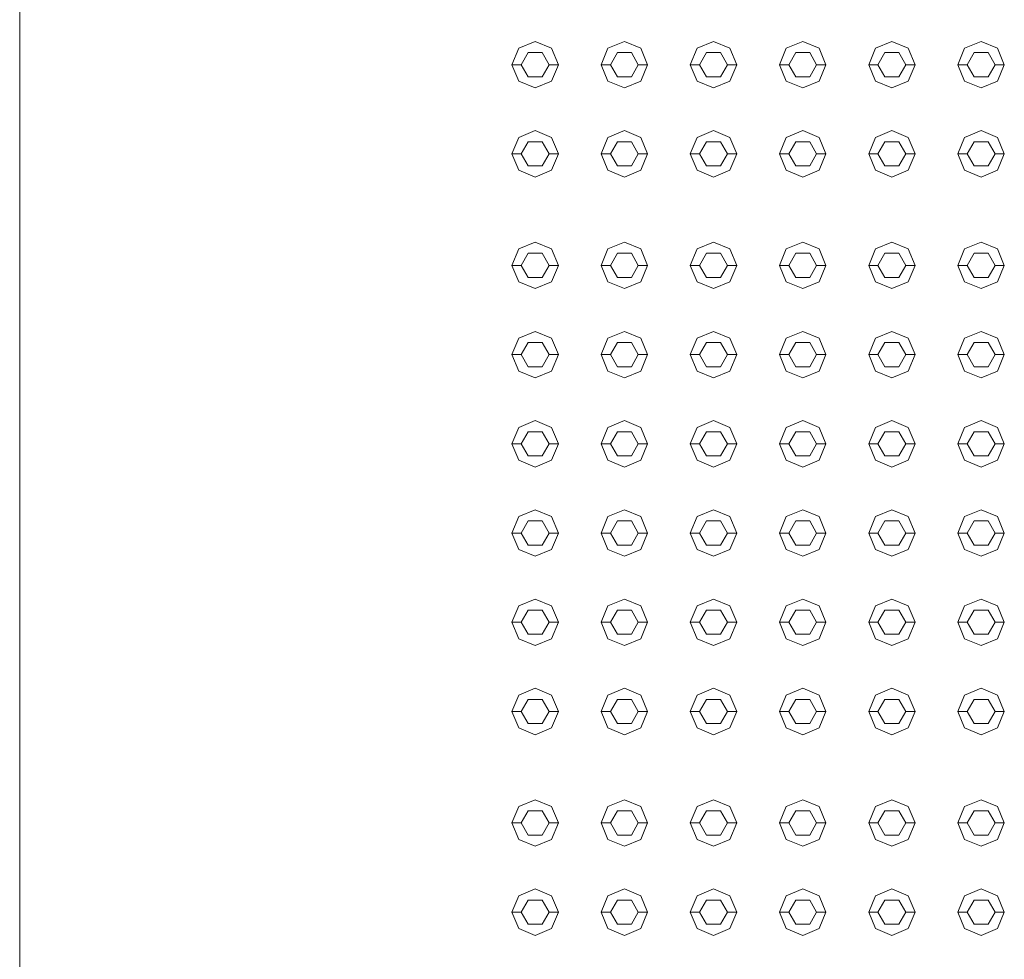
# Model space of a CAD drawing. Header units: millimetres. Extents: x -261 to 187, y -214 to 106.
# Tile 613 of 656: x -214.193 to -213.662, y 12.271 to 12.778. Entities that reach past the tile are written whole.
import ezdxf

# ---------------------------------------------------------------- set-up
doc = ezdxf.new("R2010")
doc.units = ezdxf.units.MM
doc.header["$LTSCALE"] = 0.005
doc.header["$MEASUREMENT"] = 0
doc.layers.add('IFC-Elemento construtivo genérico-Contorno', color=9, linetype='Continuous', lineweight=5)
doc.layers.add('IFC-Laje-Contorno', color=9, linetype='Continuous', lineweight=5)

msp = doc.modelspace()

# ---------------------------------------------------------------- linework, layer by layer
at = {"layer": 'IFC-Elemento construtivo genérico-Contorno', "lineweight": 5}
for p, q in [((-213.92359, 12.76254), (-213.91473, 12.7662)), ((-213.91473, 12.7662), (-213.90588, 12.76254)), ((-213.8755, 12.76254), (-213.86664, 12.7662)), ((-213.86664, 12.7662), (-213.85778, 12.76254)), ((-213.8274, 12.76254), (-213.81855, 12.7662)), ((-213.81855, 12.7662), (-213.80969, 12.76254)), ((-213.77931, 12.76254), (-213.77046, 12.7662)), ((-213.77046, 12.7662), (-213.7616, 12.76254)), ((-213.73122, 12.76254), (-213.72236, 12.7662)), ((-213.72236, 12.7662), (-213.71351, 12.76254)), ((-213.68313, 12.76254), (-213.67427, 12.7662)), ((-213.67427, 12.7662), (-213.66542, 12.76254)), ((-213.92725, 12.75368), (-213.92359, 12.76254)), ((-213.92224, 12.75368), (-213.91849, 12.76019)), ((-213.91849, 12.76019), (-213.91097, 12.76019)), ((-213.91097, 12.76019), (-213.90722, 12.75368)), ((-213.90588, 12.76254), (-213.90221, 12.75368)), ((-213.87916, 12.75368), (-213.8755, 12.76254)), ((-213.87415, 12.75368), (-213.8704, 12.76019)), ((-213.8704, 12.76019), (-213.86288, 12.76019)), ((-213.86288, 12.76019), (-213.85912, 12.75368)), ((-213.85778, 12.76254), (-213.85411, 12.75368)), ((-213.83107, 12.75368), (-213.8274, 12.76254)), ((-213.82606, 12.75368), (-213.8223, 12.76019)), ((-213.8223, 12.76019), (-213.81479, 12.76019)), ((-213.81479, 12.76019), (-213.81103, 12.75368)), ((-213.80969, 12.76254), (-213.80602, 12.75368)), ((-213.78298, 12.75368), (-213.77931, 12.76254)), ((-213.77797, 12.75368), (-213.77421, 12.76019)), ((-213.77421, 12.76019), (-213.7667, 12.76019)), ((-213.7667, 12.76019), (-213.76294, 12.75368)), ((-213.7616, 12.76254), (-213.75793, 12.75368)), ((-213.73489, 12.75368), (-213.73122, 12.76254)), ((-213.72988, 12.75368), (-213.72612, 12.76019)), ((-213.72612, 12.76019), (-213.71861, 12.76019)), ((-213.71861, 12.76019), (-213.71485, 12.75368)), ((-213.71351, 12.76254), (-213.70984, 12.75368)), ((-213.6868, 12.75368), (-213.68313, 12.76254)), ((-213.68179, 12.75368), (-213.67803, 12.76019)), ((-213.67803, 12.76019), (-213.67052, 12.76019)), ((-213.67052, 12.76019), (-213.66676, 12.75368)), ((-213.66542, 12.76254), (-213.66175, 12.75368)), ((-213.92725, 12.75368), (-213.92224, 12.75368)), ((-213.92725, 12.75368), (-213.92359, 12.74483)), ((-213.92224, 12.75368), (-213.91849, 12.74717)), ((-213.91097, 12.74717), (-213.90722, 12.75368)), ((-213.90722, 12.75368), (-213.90221, 12.75368)), ((-213.90588, 12.74483), (-213.90221, 12.75368)), ((-213.87916, 12.75368), (-213.87415, 12.75368)), ((-213.87916, 12.75368), (-213.8755, 12.74483)), ((-213.87415, 12.75368), (-213.8704, 12.74717)), ((-213.86288, 12.74717), (-213.85912, 12.75368)), ((-213.85912, 12.75368), (-213.85411, 12.75368)), ((-213.85778, 12.74483), (-213.85411, 12.75368)), ((-213.83107, 12.75368), (-213.82606, 12.75368)), ((-213.83107, 12.75368), (-213.8274, 12.74483)), ((-213.82606, 12.75368), (-213.8223, 12.74717)), ((-213.81479, 12.74717), (-213.81103, 12.75368)), ((-213.81103, 12.75368), (-213.80602, 12.75368)), ((-213.80969, 12.74483), (-213.80602, 12.75368)), ((-213.78298, 12.75368), (-213.77797, 12.75368)), ((-213.78298, 12.75368), (-213.77931, 12.74483)), ((-213.77797, 12.75368), (-213.77421, 12.74717)), ((-213.7667, 12.74717), (-213.76294, 12.75368)), ((-213.76294, 12.75368), (-213.75793, 12.75368)), ((-213.7616, 12.74483), (-213.75793, 12.75368)), ((-213.73489, 12.75368), (-213.72988, 12.75368)), ((-213.73489, 12.75368), (-213.73122, 12.74483)), ((-213.72988, 12.75368), (-213.72612, 12.74717)), ((-213.71861, 12.74717), (-213.71485, 12.75368)), ((-213.71485, 12.75368), (-213.70984, 12.75368)), ((-213.71351, 12.74483), (-213.70984, 12.75368)), ((-213.6868, 12.75368), (-213.68179, 12.75368)), ((-213.6868, 12.75368), (-213.68313, 12.74483)), ((-213.68179, 12.75368), (-213.67803, 12.74717)), ((-213.67052, 12.74717), (-213.66676, 12.75368)), ((-213.66676, 12.75368), (-213.66175, 12.75368)), ((-213.66542, 12.74483), (-213.66175, 12.75368)), ((-213.92359, 12.74483), (-213.91473, 12.74116)), ((-213.91849, 12.74717), (-213.91097, 12.74717)), ((-213.91473, 12.74116), (-213.90588, 12.74483)), ((-213.8755, 12.74483), (-213.86664, 12.74116)), ((-213.8704, 12.74717), (-213.86288, 12.74717)), ((-213.86664, 12.74116), (-213.85778, 12.74483)), ((-213.8274, 12.74483), (-213.81855, 12.74116)), ((-213.8223, 12.74717), (-213.81479, 12.74717)), ((-213.81855, 12.74116), (-213.80969, 12.74483)), ((-213.77931, 12.74483), (-213.77046, 12.74116)), ((-213.77421, 12.74717), (-213.7667, 12.74717)), ((-213.77046, 12.74116), (-213.7616, 12.74483)), ((-213.73122, 12.74483), (-213.72236, 12.74116)), ((-213.72612, 12.74717), (-213.71861, 12.74717)), ((-213.72236, 12.74116), (-213.71351, 12.74483)), ((-213.68313, 12.74483), (-213.67427, 12.74116)), ((-213.67803, 12.74717), (-213.67052, 12.74717)), ((-213.67427, 12.74116), (-213.66542, 12.74483)), ((-213.92359, 12.71445), (-213.91473, 12.71811)), ((-213.91473, 12.71811), (-213.90588, 12.71445)), ((-213.8755, 12.71445), (-213.86664, 12.71811)), ((-213.86664, 12.71811), (-213.85778, 12.71445)), ((-213.8274, 12.71445), (-213.81855, 12.71811)), ((-213.81855, 12.71811), (-213.80969, 12.71445)), ((-213.77931, 12.71445), (-213.77046, 12.71811)), ((-213.77046, 12.71811), (-213.7616, 12.71445)), ((-213.73122, 12.71445), (-213.72236, 12.71811)), ((-213.72236, 12.71811), (-213.71351, 12.71445)), ((-213.68313, 12.71445), (-213.67427, 12.71811)), ((-213.67427, 12.71811), (-213.66542, 12.71445)), ((-213.92725, 12.70559), (-213.92359, 12.71445)), ((-213.92224, 12.70559), (-213.91849, 12.7121)), ((-213.91849, 12.7121), (-213.91097, 12.7121)), ((-213.91097, 12.7121), (-213.90722, 12.70559)), ((-213.90588, 12.71445), (-213.90221, 12.70559)), ((-213.87916, 12.70559), (-213.8755, 12.71445)), ((-213.87415, 12.70559), (-213.8704, 12.7121)), ((-213.8704, 12.7121), (-213.86288, 12.7121)), ((-213.86288, 12.7121), (-213.85912, 12.70559)), ((-213.85778, 12.71445), (-213.85411, 12.70559)), ((-213.83107, 12.70559), (-213.8274, 12.71445)), ((-213.82606, 12.70559), (-213.8223, 12.7121)), ((-213.8223, 12.7121), (-213.81479, 12.7121)), ((-213.81479, 12.7121), (-213.81103, 12.70559)), ((-213.80969, 12.71445), (-213.80602, 12.70559)), ((-213.78298, 12.70559), (-213.77931, 12.71445)), ((-213.77797, 12.70559), (-213.77421, 12.7121)), ((-213.77421, 12.7121), (-213.7667, 12.7121)), ((-213.7667, 12.7121), (-213.76294, 12.70559)), ((-213.7616, 12.71445), (-213.75793, 12.70559)), ((-213.73489, 12.70559), (-213.73122, 12.71445)), ((-213.72988, 12.70559), (-213.72612, 12.7121)), ((-213.72612, 12.7121), (-213.71861, 12.7121)), ((-213.71861, 12.7121), (-213.71485, 12.70559)), ((-213.71351, 12.71445), (-213.70984, 12.70559)), ((-213.6868, 12.70559), (-213.68313, 12.71445)), ((-213.68179, 12.70559), (-213.67803, 12.7121)), ((-213.67803, 12.7121), (-213.67052, 12.7121)), ((-213.67052, 12.7121), (-213.66676, 12.70559)), ((-213.66542, 12.71445), (-213.66175, 12.70559)), ((-213.92725, 12.70559), (-213.92224, 12.70559)), ((-213.92725, 12.70559), (-213.92359, 12.69674)), ((-213.92224, 12.70559), (-213.91849, 12.69908)), ((-213.91097, 12.69908), (-213.90722, 12.70559)), ((-213.90722, 12.70559), (-213.90221, 12.70559)), ((-213.90588, 12.69674), (-213.90221, 12.70559)), ((-213.87916, 12.70559), (-213.87415, 12.70559)), ((-213.87916, 12.70559), (-213.8755, 12.69674)), ((-213.87415, 12.70559), (-213.8704, 12.69908)), ((-213.86288, 12.69908), (-213.85912, 12.70559)), ((-213.85912, 12.70559), (-213.85411, 12.70559)), ((-213.85778, 12.69674), (-213.85411, 12.70559)), ((-213.83107, 12.70559), (-213.82606, 12.70559)), ((-213.83107, 12.70559), (-213.8274, 12.69674)), ((-213.82606, 12.70559), (-213.8223, 12.69908)), ((-213.81479, 12.69908), (-213.81103, 12.70559)), ((-213.81103, 12.70559), (-213.80602, 12.70559)), ((-213.80969, 12.69674), (-213.80602, 12.70559)), ((-213.78298, 12.70559), (-213.77797, 12.70559)), ((-213.78298, 12.70559), (-213.77931, 12.69674)), ((-213.77797, 12.70559), (-213.77421, 12.69908)), ((-213.7667, 12.69908), (-213.76294, 12.70559)), ((-213.76294, 12.70559), (-213.75793, 12.70559)), ((-213.7616, 12.69674), (-213.75793, 12.70559)), ((-213.73489, 12.70559), (-213.72988, 12.70559)), ((-213.73489, 12.70559), (-213.73122, 12.69674)), ((-213.72988, 12.70559), (-213.72612, 12.69908)), ((-213.71861, 12.69908), (-213.71485, 12.70559)), ((-213.71485, 12.70559), (-213.70984, 12.70559)), ((-213.71351, 12.69674), (-213.70984, 12.70559)), ((-213.6868, 12.70559), (-213.68179, 12.70559)), ((-213.6868, 12.70559), (-213.68313, 12.69674)), ((-213.68179, 12.70559), (-213.67803, 12.69908)), ((-213.67052, 12.69908), (-213.66676, 12.70559)), ((-213.66676, 12.70559), (-213.66175, 12.70559)), ((-213.66542, 12.69674), (-213.66175, 12.70559)), ((-213.92359, 12.69674), (-213.91473, 12.69307)), ((-213.91849, 12.69908), (-213.91097, 12.69908)), ((-213.91473, 12.69307), (-213.90588, 12.69674)), ((-213.8755, 12.69674), (-213.86664, 12.69307)), ((-213.8704, 12.69908), (-213.86288, 12.69908)), ((-213.86664, 12.69307), (-213.85778, 12.69674)), ((-213.8274, 12.69674), (-213.81855, 12.69307)), ((-213.8223, 12.69908), (-213.81479, 12.69908)), ((-213.81855, 12.69307), (-213.80969, 12.69674)), ((-213.77931, 12.69674), (-213.77046, 12.69307)), ((-213.77421, 12.69908), (-213.7667, 12.69908)), ((-213.77046, 12.69307), (-213.7616, 12.69674)), ((-213.73122, 12.69674), (-213.72236, 12.69307)), ((-213.72612, 12.69908), (-213.71861, 12.69908)), ((-213.72236, 12.69307), (-213.71351, 12.69674)), ((-213.68313, 12.69674), (-213.67427, 12.69307)), ((-213.67803, 12.69908), (-213.67052, 12.69908)), ((-213.67427, 12.69307), (-213.66542, 12.69674)), ((-213.92725, 12.64548), (-213.92359, 12.65433)), ((-213.92359, 12.65433), (-213.91473, 12.658)), ((-213.91473, 12.658), (-213.90588, 12.65433)), ((-213.90588, 12.65433), (-213.90221, 12.64548)), ((-213.87916, 12.64548), (-213.8755, 12.65433)), ((-213.8755, 12.65433), (-213.86664, 12.658)), ((-213.86664, 12.658), (-213.85778, 12.65433)), ((-213.85778, 12.65433), (-213.85411, 12.64548)), ((-213.83107, 12.64548), (-213.8274, 12.65433)), ((-213.8274, 12.65433), (-213.81855, 12.658)), ((-213.81855, 12.658), (-213.80969, 12.65433)), ((-213.80969, 12.65433), (-213.80602, 12.64548)), ((-213.78298, 12.64548), (-213.77931, 12.65433)), ((-213.77931, 12.65433), (-213.77046, 12.658)), ((-213.77046, 12.658), (-213.7616, 12.65433)), ((-213.7616, 12.65433), (-213.75793, 12.64548)), ((-213.73489, 12.64548), (-213.73122, 12.65433)), ((-213.73122, 12.65433), (-213.72236, 12.658)), ((-213.72236, 12.658), (-213.71351, 12.65433)), ((-213.71351, 12.65433), (-213.70984, 12.64548)), ((-213.6868, 12.64548), (-213.68313, 12.65433)), ((-213.68313, 12.65433), (-213.67427, 12.658)), ((-213.67427, 12.658), (-213.66542, 12.65433)), ((-213.66542, 12.65433), (-213.66175, 12.64548)), ((-213.92224, 12.64548), (-213.91849, 12.65198)), ((-213.91849, 12.65198), (-213.91097, 12.65198)), ((-213.91097, 12.65198), (-213.90722, 12.64548)), ((-213.87415, 12.64548), (-213.8704, 12.65198)), ((-213.8704, 12.65198), (-213.86288, 12.65198)), ((-213.86288, 12.65198), (-213.85912, 12.64548)), ((-213.82606, 12.64548), (-213.8223, 12.65198)), ((-213.8223, 12.65198), (-213.81479, 12.65198)), ((-213.81479, 12.65198), (-213.81103, 12.64548)), ((-213.77797, 12.64548), (-213.77421, 12.65198)), ((-213.77421, 12.65198), (-213.7667, 12.65198)), ((-213.7667, 12.65198), (-213.76294, 12.64548)), ((-213.72988, 12.64548), (-213.72612, 12.65198)), ((-213.72612, 12.65198), (-213.71861, 12.65198)), ((-213.71861, 12.65198), (-213.71485, 12.64548)), ((-213.68179, 12.64548), (-213.67803, 12.65198)), ((-213.67803, 12.65198), (-213.67052, 12.65198)), ((-213.67052, 12.65198), (-213.66676, 12.64548)), ((-213.92725, 12.64548), (-213.92224, 12.64548)), ((-213.92725, 12.64548), (-213.92359, 12.63662)), ((-213.92224, 12.64548), (-213.91849, 12.63897)), ((-213.91097, 12.63897), (-213.90722, 12.64548)), ((-213.90722, 12.64548), (-213.90221, 12.64548)), ((-213.90588, 12.63662), (-213.90221, 12.64548)), ((-213.87916, 12.64548), (-213.87415, 12.64548)), ((-213.87916, 12.64548), (-213.8755, 12.63662)), ((-213.87415, 12.64548), (-213.8704, 12.63897)), ((-213.86288, 12.63897), (-213.85912, 12.64548)), ((-213.85912, 12.64548), (-213.85411, 12.64548)), ((-213.85778, 12.63662), (-213.85411, 12.64548)), ((-213.83107, 12.64548), (-213.82606, 12.64548)), ((-213.83107, 12.64548), (-213.8274, 12.63662)), ((-213.82606, 12.64548), (-213.8223, 12.63897)), ((-213.81479, 12.63897), (-213.81103, 12.64548)), ((-213.81103, 12.64548), (-213.80602, 12.64548)), ((-213.80969, 12.63662), (-213.80602, 12.64548)), ((-213.78298, 12.64548), (-213.77797, 12.64548)), ((-213.78298, 12.64548), (-213.77931, 12.63662)), ((-213.77797, 12.64548), (-213.77421, 12.63897)), ((-213.7667, 12.63897), (-213.76294, 12.64548)), ((-213.76294, 12.64548), (-213.75793, 12.64548)), ((-213.7616, 12.63662), (-213.75793, 12.64548)), ((-213.73489, 12.64548), (-213.72988, 12.64548)), ((-213.73489, 12.64548), (-213.73122, 12.63662)), ((-213.72988, 12.64548), (-213.72612, 12.63897)), ((-213.71861, 12.63897), (-213.71485, 12.64548)), ((-213.71485, 12.64548), (-213.70984, 12.64548)), ((-213.71351, 12.63662), (-213.70984, 12.64548)), ((-213.6868, 12.64548), (-213.68179, 12.64548)), ((-213.6868, 12.64548), (-213.68313, 12.63662)), ((-213.68179, 12.64548), (-213.67803, 12.63897)), ((-213.67052, 12.63897), (-213.66676, 12.64548)), ((-213.66676, 12.64548), (-213.66175, 12.64548)), ((-213.66542, 12.63662), (-213.66175, 12.64548)), ((-213.91849, 12.63897), (-213.91097, 12.63897)), ((-213.8704, 12.63897), (-213.86288, 12.63897)), ((-213.8223, 12.63897), (-213.81479, 12.63897)), ((-213.77421, 12.63897), (-213.7667, 12.63897)), ((-213.72612, 12.63897), (-213.71861, 12.63897)), ((-213.67803, 12.63897), (-213.67052, 12.63897)), ((-213.92359, 12.63662), (-213.91473, 12.63295)), ((-213.91473, 12.63295), (-213.90588, 12.63662)), ((-213.8755, 12.63662), (-213.86664, 12.63295)), ((-213.86664, 12.63295), (-213.85778, 12.63662)), ((-213.8274, 12.63662), (-213.81855, 12.63295)), ((-213.81855, 12.63295), (-213.80969, 12.63662)), ((-213.77931, 12.63662), (-213.77046, 12.63295)), ((-213.77046, 12.63295), (-213.7616, 12.63662)), ((-213.73122, 12.63662), (-213.72236, 12.63295)), ((-213.72236, 12.63295), (-213.71351, 12.63662)), ((-213.68313, 12.63662), (-213.67427, 12.63295)), ((-213.67427, 12.63295), (-213.66542, 12.63662)), ((-213.92725, 12.59739), (-213.92359, 12.60624)), ((-213.92359, 12.60624), (-213.91473, 12.60991)), ((-213.91473, 12.60991), (-213.90588, 12.60624)), ((-213.90588, 12.60624), (-213.90221, 12.59739)), ((-213.87916, 12.59739), (-213.8755, 12.60624)), ((-213.8755, 12.60624), (-213.86664, 12.60991)), ((-213.86664, 12.60991), (-213.85778, 12.60624)), ((-213.85778, 12.60624), (-213.85411, 12.59739)), ((-213.83107, 12.59739), (-213.8274, 12.60624)), ((-213.8274, 12.60624), (-213.81855, 12.60991)), ((-213.81855, 12.60991), (-213.80969, 12.60624)), ((-213.80969, 12.60624), (-213.80602, 12.59739)), ((-213.78298, 12.59739), (-213.77931, 12.60624)), ((-213.77931, 12.60624), (-213.77046, 12.60991)), ((-213.77046, 12.60991), (-213.7616, 12.60624)), ((-213.7616, 12.60624), (-213.75793, 12.59739)), ((-213.73489, 12.59739), (-213.73122, 12.60624)), ((-213.73122, 12.60624), (-213.72236, 12.60991)), ((-213.72236, 12.60991), (-213.71351, 12.60624)), ((-213.71351, 12.60624), (-213.70984, 12.59739)), ((-213.6868, 12.59739), (-213.68313, 12.60624)), ((-213.68313, 12.60624), (-213.67427, 12.60991)), ((-213.67427, 12.60991), (-213.66542, 12.60624)), ((-213.66542, 12.60624), (-213.66175, 12.59739)), ((-213.92224, 12.59739), (-213.91849, 12.60389)), ((-213.91849, 12.60389), (-213.91097, 12.60389)), ((-213.91097, 12.60389), (-213.90722, 12.59739)), ((-213.87415, 12.59739), (-213.8704, 12.60389)), ((-213.8704, 12.60389), (-213.86288, 12.60389)), ((-213.86288, 12.60389), (-213.85912, 12.59739)), ((-213.82606, 12.59739), (-213.8223, 12.60389)), ((-213.8223, 12.60389), (-213.81479, 12.60389)), ((-213.81479, 12.60389), (-213.81103, 12.59739)), ((-213.77797, 12.59739), (-213.77421, 12.60389)), ((-213.77421, 12.60389), (-213.7667, 12.60389)), ((-213.7667, 12.60389), (-213.76294, 12.59739)), ((-213.72988, 12.59739), (-213.72612, 12.60389)), ((-213.72612, 12.60389), (-213.71861, 12.60389)), ((-213.71861, 12.60389), (-213.71485, 12.59739)), ((-213.68179, 12.59739), (-213.67803, 12.60389)), ((-213.67803, 12.60389), (-213.67052, 12.60389)), ((-213.67052, 12.60389), (-213.66676, 12.59739)), ((-213.92725, 12.59739), (-213.92224, 12.59739)), ((-213.92725, 12.59739), (-213.92359, 12.58853)), ((-213.92224, 12.59739), (-213.91849, 12.59088)), ((-213.91097, 12.59088), (-213.90722, 12.59739)), ((-213.90722, 12.59739), (-213.90221, 12.59739)), ((-213.90588, 12.58853), (-213.90221, 12.59739)), ((-213.87916, 12.59739), (-213.87415, 12.59739)), ((-213.87916, 12.59739), (-213.8755, 12.58853)), ((-213.87415, 12.59739), (-213.8704, 12.59088)), ((-213.86288, 12.59088), (-213.85912, 12.59739)), ((-213.85912, 12.59739), (-213.85411, 12.59739)), ((-213.85778, 12.58853), (-213.85411, 12.59739)), ((-213.83107, 12.59739), (-213.82606, 12.59739)), ((-213.83107, 12.59739), (-213.8274, 12.58853)), ((-213.82606, 12.59739), (-213.8223, 12.59088)), ((-213.81479, 12.59088), (-213.81103, 12.59739)), ((-213.81103, 12.59739), (-213.80602, 12.59739)), ((-213.80969, 12.58853), (-213.80602, 12.59739)), ((-213.78298, 12.59739), (-213.77797, 12.59739)), ((-213.78298, 12.59739), (-213.77931, 12.58853)), ((-213.77797, 12.59739), (-213.77421, 12.59088)), ((-213.7667, 12.59088), (-213.76294, 12.59739)), ((-213.76294, 12.59739), (-213.75793, 12.59739)), ((-213.7616, 12.58853), (-213.75793, 12.59739)), ((-213.73489, 12.59739), (-213.72988, 12.59739)), ((-213.73489, 12.59739), (-213.73122, 12.58853)), ((-213.72988, 12.59739), (-213.72612, 12.59088)), ((-213.71861, 12.59088), (-213.71485, 12.59739)), ((-213.71485, 12.59739), (-213.70984, 12.59739)), ((-213.71351, 12.58853), (-213.70984, 12.59739)), ((-213.6868, 12.59739), (-213.68179, 12.59739)), ((-213.6868, 12.59739), (-213.68313, 12.58853)), ((-213.68179, 12.59739), (-213.67803, 12.59088)), ((-213.67052, 12.59088), (-213.66676, 12.59739)), ((-213.66676, 12.59739), (-213.66175, 12.59739)), ((-213.66542, 12.58853), (-213.66175, 12.59739)), ((-213.91849, 12.59088), (-213.91097, 12.59088)), ((-213.8704, 12.59088), (-213.86288, 12.59088)), ((-213.8223, 12.59088), (-213.81479, 12.59088)), ((-213.77421, 12.59088), (-213.7667, 12.59088)), ((-213.72612, 12.59088), (-213.71861, 12.59088)), ((-213.67803, 12.59088), (-213.67052, 12.59088)), ((-213.92359, 12.58853), (-213.91473, 12.58486)), ((-213.91473, 12.58486), (-213.90588, 12.58853)), ((-213.8755, 12.58853), (-213.86664, 12.58486)), ((-213.86664, 12.58486), (-213.85778, 12.58853)), ((-213.8274, 12.58853), (-213.81855, 12.58486)), ((-213.81855, 12.58486), (-213.80969, 12.58853)), ((-213.77931, 12.58853), (-213.77046, 12.58486)), ((-213.77046, 12.58486), (-213.7616, 12.58853)), ((-213.73122, 12.58853), (-213.72236, 12.58486)), ((-213.72236, 12.58486), (-213.71351, 12.58853)), ((-213.68313, 12.58853), (-213.67427, 12.58486)), ((-213.67427, 12.58486), (-213.66542, 12.58853)), ((-213.92725, 12.54929), (-213.92359, 12.55815)), ((-213.92359, 12.55815), (-213.91473, 12.56182)), ((-213.91473, 12.56182), (-213.90588, 12.55815)), ((-213.90588, 12.55815), (-213.90221, 12.54929)), ((-213.87916, 12.54929), (-213.8755, 12.55815)), ((-213.8755, 12.55815), (-213.86664, 12.56182)), ((-213.86664, 12.56182), (-213.85778, 12.55815)), ((-213.85778, 12.55815), (-213.85411, 12.54929)), ((-213.83107, 12.54929), (-213.8274, 12.55815)), ((-213.8274, 12.55815), (-213.81855, 12.56182)), ((-213.81855, 12.56182), (-213.80969, 12.55815)), ((-213.80969, 12.55815), (-213.80602, 12.54929)), ((-213.78298, 12.54929), (-213.77931, 12.55815)), ((-213.77931, 12.55815), (-213.77046, 12.56182)), ((-213.77046, 12.56182), (-213.7616, 12.55815)), ((-213.7616, 12.55815), (-213.75793, 12.54929)), ((-213.73489, 12.54929), (-213.73122, 12.55815)), ((-213.73122, 12.55815), (-213.72236, 12.56182)), ((-213.72236, 12.56182), (-213.71351, 12.55815)), ((-213.71351, 12.55815), (-213.70984, 12.54929)), ((-213.6868, 12.54929), (-213.68313, 12.55815)), ((-213.68313, 12.55815), (-213.67427, 12.56182)), ((-213.67427, 12.56182), (-213.66542, 12.55815)), ((-213.66542, 12.55815), (-213.66175, 12.54929)), ((-213.92224, 12.54929), (-213.91849, 12.5558)), ((-213.91849, 12.5558), (-213.91097, 12.5558)), ((-213.91097, 12.5558), (-213.90722, 12.54929)), ((-213.87415, 12.54929), (-213.8704, 12.5558)), ((-213.8704, 12.5558), (-213.86288, 12.5558)), ((-213.86288, 12.5558), (-213.85912, 12.54929)), ((-213.82606, 12.54929), (-213.8223, 12.5558)), ((-213.8223, 12.5558), (-213.81479, 12.5558)), ((-213.81479, 12.5558), (-213.81103, 12.54929)), ((-213.77797, 12.54929), (-213.77421, 12.5558)), ((-213.77421, 12.5558), (-213.7667, 12.5558)), ((-213.7667, 12.5558), (-213.76294, 12.54929)), ((-213.72988, 12.54929), (-213.72612, 12.5558)), ((-213.72612, 12.5558), (-213.71861, 12.5558)), ((-213.71861, 12.5558), (-213.71485, 12.54929)), ((-213.68179, 12.54929), (-213.67803, 12.5558)), ((-213.67803, 12.5558), (-213.67052, 12.5558)), ((-213.67052, 12.5558), (-213.66676, 12.54929)), ((-213.92725, 12.54929), (-213.92224, 12.54929)), ((-213.92725, 12.54929), (-213.92359, 12.54044)), ((-213.92224, 12.54929), (-213.91849, 12.54279)), ((-213.91097, 12.54279), (-213.90722, 12.54929)), ((-213.90722, 12.54929), (-213.90221, 12.54929)), ((-213.90588, 12.54044), (-213.90221, 12.54929)), ((-213.87916, 12.54929), (-213.87415, 12.54929)), ((-213.87916, 12.54929), (-213.8755, 12.54044)), ((-213.87415, 12.54929), (-213.8704, 12.54279)), ((-213.86288, 12.54279), (-213.85912, 12.54929)), ((-213.85912, 12.54929), (-213.85411, 12.54929)), ((-213.85778, 12.54044), (-213.85411, 12.54929)), ((-213.83107, 12.54929), (-213.82606, 12.54929)), ((-213.83107, 12.54929), (-213.8274, 12.54044)), ((-213.82606, 12.54929), (-213.8223, 12.54279)), ((-213.81479, 12.54279), (-213.81103, 12.54929)), ((-213.81103, 12.54929), (-213.80602, 12.54929)), ((-213.80969, 12.54044), (-213.80602, 12.54929)), ((-213.78298, 12.54929), (-213.77797, 12.54929)), ((-213.78298, 12.54929), (-213.77931, 12.54044)), ((-213.77797, 12.54929), (-213.77421, 12.54279)), ((-213.7667, 12.54279), (-213.76294, 12.54929)), ((-213.76294, 12.54929), (-213.75793, 12.54929)), ((-213.7616, 12.54044), (-213.75793, 12.54929)), ((-213.73489, 12.54929), (-213.72988, 12.54929)), ((-213.73489, 12.54929), (-213.73122, 12.54044)), ((-213.72988, 12.54929), (-213.72612, 12.54279)), ((-213.71861, 12.54279), (-213.71485, 12.54929)), ((-213.71485, 12.54929), (-213.70984, 12.54929)), ((-213.71351, 12.54044), (-213.70984, 12.54929)), ((-213.6868, 12.54929), (-213.68179, 12.54929)), ((-213.6868, 12.54929), (-213.68313, 12.54044)), ((-213.68179, 12.54929), (-213.67803, 12.54279)), ((-213.67052, 12.54279), (-213.66676, 12.54929)), ((-213.66676, 12.54929), (-213.66175, 12.54929)), ((-213.66542, 12.54044), (-213.66175, 12.54929)), ((-213.91849, 12.54279), (-213.91097, 12.54279)), ((-213.8704, 12.54279), (-213.86288, 12.54279)), ((-213.8223, 12.54279), (-213.81479, 12.54279)), ((-213.77421, 12.54279), (-213.7667, 12.54279)), ((-213.72612, 12.54279), (-213.71861, 12.54279)), ((-213.67803, 12.54279), (-213.67052, 12.54279)), ((-213.92359, 12.54044), (-213.91473, 12.53677)), ((-213.91473, 12.53677), (-213.90588, 12.54044)), ((-213.8755, 12.54044), (-213.86664, 12.53677)), ((-213.86664, 12.53677), (-213.85778, 12.54044)), ((-213.8274, 12.54044), (-213.81855, 12.53677)), ((-213.81855, 12.53677), (-213.80969, 12.54044)), ((-213.77931, 12.54044), (-213.77046, 12.53677)), ((-213.77046, 12.53677), (-213.7616, 12.54044)), ((-213.73122, 12.54044), (-213.72236, 12.53677)), ((-213.72236, 12.53677), (-213.71351, 12.54044)), ((-213.68313, 12.54044), (-213.67427, 12.53677)), ((-213.67427, 12.53677), (-213.66542, 12.54044)), ((-213.92725, 12.5012), (-213.92359, 12.51006)), ((-213.92359, 12.51006), (-213.91473, 12.51373)), ((-213.91473, 12.51373), (-213.90588, 12.51006)), ((-213.90588, 12.51006), (-213.90221, 12.5012)), ((-213.87916, 12.5012), (-213.8755, 12.51006)), ((-213.8755, 12.51006), (-213.86664, 12.51373)), ((-213.86664, 12.51373), (-213.85778, 12.51006)), ((-213.85778, 12.51006), (-213.85411, 12.5012)), ((-213.83107, 12.5012), (-213.8274, 12.51006)), ((-213.8274, 12.51006), (-213.81855, 12.51373)), ((-213.81855, 12.51373), (-213.80969, 12.51006)), ((-213.80969, 12.51006), (-213.80602, 12.5012)), ((-213.78298, 12.5012), (-213.77931, 12.51006)), ((-213.77931, 12.51006), (-213.77046, 12.51373)), ((-213.77046, 12.51373), (-213.7616, 12.51006)), ((-213.7616, 12.51006), (-213.75793, 12.5012)), ((-213.73489, 12.5012), (-213.73122, 12.51006)), ((-213.73122, 12.51006), (-213.72236, 12.51373)), ((-213.72236, 12.51373), (-213.71351, 12.51006)), ((-213.71351, 12.51006), (-213.70984, 12.5012)), ((-213.6868, 12.5012), (-213.68313, 12.51006)), ((-213.68313, 12.51006), (-213.67427, 12.51373)), ((-213.67427, 12.51373), (-213.66542, 12.51006)), ((-213.66542, 12.51006), (-213.66175, 12.5012)), ((-213.92224, 12.5012), (-213.91849, 12.50771)), ((-213.91849, 12.50771), (-213.91097, 12.50771)), ((-213.91097, 12.50771), (-213.90722, 12.5012)), ((-213.87415, 12.5012), (-213.8704, 12.50771)), ((-213.8704, 12.50771), (-213.86288, 12.50771)), ((-213.86288, 12.50771), (-213.85912, 12.5012)), ((-213.82606, 12.5012), (-213.8223, 12.50771)), ((-213.8223, 12.50771), (-213.81479, 12.50771)), ((-213.81479, 12.50771), (-213.81103, 12.5012)), ((-213.77797, 12.5012), (-213.77421, 12.50771)), ((-213.77421, 12.50771), (-213.7667, 12.50771)), ((-213.7667, 12.50771), (-213.76294, 12.5012)), ((-213.72988, 12.5012), (-213.72612, 12.50771)), ((-213.72612, 12.50771), (-213.71861, 12.50771)), ((-213.71861, 12.50771), (-213.71485, 12.5012)), ((-213.68179, 12.5012), (-213.67803, 12.50771)), ((-213.67803, 12.50771), (-213.67052, 12.50771)), ((-213.67052, 12.50771), (-213.66676, 12.5012)), ((-213.92725, 12.5012), (-213.92224, 12.5012)), ((-213.92725, 12.5012), (-213.92359, 12.49235)), ((-213.92224, 12.5012), (-213.91849, 12.4947)), ((-213.91097, 12.4947), (-213.90722, 12.5012)), ((-213.90722, 12.5012), (-213.90221, 12.5012)), ((-213.90588, 12.49235), (-213.90221, 12.5012)), ((-213.87916, 12.5012), (-213.87415, 12.5012)), ((-213.87916, 12.5012), (-213.8755, 12.49235)), ((-213.87415, 12.5012), (-213.8704, 12.4947)), ((-213.86288, 12.4947), (-213.85912, 12.5012)), ((-213.85912, 12.5012), (-213.85411, 12.5012)), ((-213.85778, 12.49235), (-213.85411, 12.5012)), ((-213.83107, 12.5012), (-213.82606, 12.5012)), ((-213.83107, 12.5012), (-213.8274, 12.49235)), ((-213.82606, 12.5012), (-213.8223, 12.4947)), ((-213.81479, 12.4947), (-213.81103, 12.5012)), ((-213.81103, 12.5012), (-213.80602, 12.5012)), ((-213.80969, 12.49235), (-213.80602, 12.5012)), ((-213.78298, 12.5012), (-213.77797, 12.5012)), ((-213.78298, 12.5012), (-213.77931, 12.49235)), ((-213.77797, 12.5012), (-213.77421, 12.4947)), ((-213.7667, 12.4947), (-213.76294, 12.5012)), ((-213.76294, 12.5012), (-213.75793, 12.5012)), ((-213.7616, 12.49235), (-213.75793, 12.5012)), ((-213.73489, 12.5012), (-213.72988, 12.5012)), ((-213.73489, 12.5012), (-213.73122, 12.49235)), ((-213.72988, 12.5012), (-213.72612, 12.4947)), ((-213.71861, 12.4947), (-213.71485, 12.5012)), ((-213.71485, 12.5012), (-213.70984, 12.5012)), ((-213.71351, 12.49235), (-213.70984, 12.5012)), ((-213.6868, 12.5012), (-213.68179, 12.5012)), ((-213.6868, 12.5012), (-213.68313, 12.49235)), ((-213.68179, 12.5012), (-213.67803, 12.4947)), ((-213.67052, 12.4947), (-213.66676, 12.5012)), ((-213.66676, 12.5012), (-213.66175, 12.5012)), ((-213.66542, 12.49235), (-213.66175, 12.5012)), ((-213.91849, 12.4947), (-213.91097, 12.4947)), ((-213.8704, 12.4947), (-213.86288, 12.4947)), ((-213.8223, 12.4947), (-213.81479, 12.4947)), ((-213.77421, 12.4947), (-213.7667, 12.4947)), ((-213.72612, 12.4947), (-213.71861, 12.4947)), ((-213.67803, 12.4947), (-213.67052, 12.4947)), ((-213.92359, 12.49235), (-213.91473, 12.48868)), ((-213.91473, 12.48868), (-213.90588, 12.49235)), ((-213.8755, 12.49235), (-213.86664, 12.48868)), ((-213.86664, 12.48868), (-213.85778, 12.49235)), ((-213.8274, 12.49235), (-213.81855, 12.48868)), ((-213.81855, 12.48868), (-213.80969, 12.49235)), ((-213.77931, 12.49235), (-213.77046, 12.48868)), ((-213.77046, 12.48868), (-213.7616, 12.49235)), ((-213.73122, 12.49235), (-213.72236, 12.48868)), ((-213.72236, 12.48868), (-213.71351, 12.49235)), ((-213.68313, 12.49235), (-213.67427, 12.48868)), ((-213.67427, 12.48868), (-213.66542, 12.49235)), ((-213.92725, 12.45311), (-213.92359, 12.46197)), ((-213.92359, 12.46197), (-213.91473, 12.46563)), ((-213.91473, 12.46563), (-213.90588, 12.46197)), ((-213.90588, 12.46197), (-213.90221, 12.45311)), ((-213.87916, 12.45311), (-213.8755, 12.46197)), ((-213.8755, 12.46197), (-213.86664, 12.46563)), ((-213.86664, 12.46563), (-213.85778, 12.46197)), ((-213.85778, 12.46197), (-213.85411, 12.45311)), ((-213.83107, 12.45311), (-213.8274, 12.46197)), ((-213.8274, 12.46197), (-213.81855, 12.46563)), ((-213.81855, 12.46563), (-213.80969, 12.46197)), ((-213.80969, 12.46197), (-213.80602, 12.45311)), ((-213.78298, 12.45311), (-213.77931, 12.46197)), ((-213.77931, 12.46197), (-213.77046, 12.46563)), ((-213.77046, 12.46563), (-213.7616, 12.46197)), ((-213.7616, 12.46197), (-213.75793, 12.45311)), ((-213.73489, 12.45311), (-213.73122, 12.46197)), ((-213.73122, 12.46197), (-213.72236, 12.46563)), ((-213.72236, 12.46563), (-213.71351, 12.46197)), ((-213.71351, 12.46197), (-213.70984, 12.45311)), ((-213.6868, 12.45311), (-213.68313, 12.46197)), ((-213.68313, 12.46197), (-213.67427, 12.46563)), ((-213.67427, 12.46563), (-213.66542, 12.46197)), ((-213.66542, 12.46197), (-213.66175, 12.45311)), ((-213.92224, 12.45311), (-213.91849, 12.45962)), ((-213.91849, 12.45962), (-213.91097, 12.45962)), ((-213.91097, 12.45962), (-213.90722, 12.45311)), ((-213.87415, 12.45311), (-213.8704, 12.45962)), ((-213.8704, 12.45962), (-213.86288, 12.45962)), ((-213.86288, 12.45962), (-213.85912, 12.45311)), ((-213.82606, 12.45311), (-213.8223, 12.45962)), ((-213.8223, 12.45962), (-213.81479, 12.45962)), ((-213.81479, 12.45962), (-213.81103, 12.45311)), ((-213.77797, 12.45311), (-213.77421, 12.45962)), ((-213.77421, 12.45962), (-213.7667, 12.45962)), ((-213.7667, 12.45962), (-213.76294, 12.45311)), ((-213.72988, 12.45311), (-213.72612, 12.45962)), ((-213.72612, 12.45962), (-213.71861, 12.45962)), ((-213.71861, 12.45962), (-213.71485, 12.45311)), ((-213.68179, 12.45311), (-213.67803, 12.45962)), ((-213.67803, 12.45962), (-213.67052, 12.45962)), ((-213.67052, 12.45962), (-213.66676, 12.45311)), ((-213.92725, 12.45311), (-213.92224, 12.45311)), ((-213.92725, 12.45311), (-213.92359, 12.44425)), ((-213.92224, 12.45311), (-213.91849, 12.4466)), ((-213.91097, 12.4466), (-213.90722, 12.45311)), ((-213.90722, 12.45311), (-213.90221, 12.45311)), ((-213.90588, 12.44425), (-213.90221, 12.45311)), ((-213.87916, 12.45311), (-213.87415, 12.45311)), ((-213.87916, 12.45311), (-213.8755, 12.44425)), ((-213.87415, 12.45311), (-213.8704, 12.4466)), ((-213.86288, 12.4466), (-213.85912, 12.45311)), ((-213.85912, 12.45311), (-213.85411, 12.45311)), ((-213.85778, 12.44425), (-213.85411, 12.45311)), ((-213.83107, 12.45311), (-213.82606, 12.45311)), ((-213.83107, 12.45311), (-213.8274, 12.44425)), ((-213.82606, 12.45311), (-213.8223, 12.4466)), ((-213.81479, 12.4466), (-213.81103, 12.45311)), ((-213.81103, 12.45311), (-213.80602, 12.45311)), ((-213.80969, 12.44425), (-213.80602, 12.45311)), ((-213.78298, 12.45311), (-213.77797, 12.45311)), ((-213.78298, 12.45311), (-213.77931, 12.44425)), ((-213.77797, 12.45311), (-213.77421, 12.4466)), ((-213.7667, 12.4466), (-213.76294, 12.45311)), ((-213.76294, 12.45311), (-213.75793, 12.45311)), ((-213.7616, 12.44425), (-213.75793, 12.45311)), ((-213.73489, 12.45311), (-213.72988, 12.45311)), ((-213.73489, 12.45311), (-213.73122, 12.44425)), ((-213.72988, 12.45311), (-213.72612, 12.4466)), ((-213.71861, 12.4466), (-213.71485, 12.45311)), ((-213.71485, 12.45311), (-213.70984, 12.45311)), ((-213.71351, 12.44425), (-213.70984, 12.45311)), ((-213.6868, 12.45311), (-213.68179, 12.45311)), ((-213.6868, 12.45311), (-213.68313, 12.44425)), ((-213.68179, 12.45311), (-213.67803, 12.4466)), ((-213.67052, 12.4466), (-213.66676, 12.45311)), ((-213.66676, 12.45311), (-213.66175, 12.45311)), ((-213.66542, 12.44425), (-213.66175, 12.45311)), ((-213.91849, 12.4466), (-213.91097, 12.4466)), ((-213.8704, 12.4466), (-213.86288, 12.4466)), ((-213.8223, 12.4466), (-213.81479, 12.4466)), ((-213.77421, 12.4466), (-213.7667, 12.4466)), ((-213.72612, 12.4466), (-213.71861, 12.4466)), ((-213.67803, 12.4466), (-213.67052, 12.4466)), ((-213.92359, 12.44425), (-213.91473, 12.44058)), ((-213.91473, 12.44058), (-213.90588, 12.44425)), ((-213.8755, 12.44425), (-213.86664, 12.44058)), ((-213.86664, 12.44058), (-213.85778, 12.44425)), ((-213.8274, 12.44425), (-213.81855, 12.44058)), ((-213.81855, 12.44058), (-213.80969, 12.44425)), ((-213.77931, 12.44425), (-213.77046, 12.44058)), ((-213.77046, 12.44058), (-213.7616, 12.44425)), ((-213.73122, 12.44425), (-213.72236, 12.44058)), ((-213.72236, 12.44058), (-213.71351, 12.44425)), ((-213.68313, 12.44425), (-213.67427, 12.44058)), ((-213.67427, 12.44058), (-213.66542, 12.44425)), ((-213.92359, 12.41387), (-213.91473, 12.41754)), ((-213.91473, 12.41754), (-213.90588, 12.41387)), ((-213.8755, 12.41387), (-213.86664, 12.41754)), ((-213.86664, 12.41754), (-213.85778, 12.41387)), ((-213.8274, 12.41387), (-213.81855, 12.41754)), ((-213.81855, 12.41754), (-213.80969, 12.41387)), ((-213.77931, 12.41387), (-213.77046, 12.41754)), ((-213.77046, 12.41754), (-213.7616, 12.41387)), ((-213.73122, 12.41387), (-213.72236, 12.41754)), ((-213.72236, 12.41754), (-213.71351, 12.41387)), ((-213.68313, 12.41387), (-213.67427, 12.41754)), ((-213.67427, 12.41754), (-213.66542, 12.41387)), ((-213.92725, 12.40502), (-213.92359, 12.41387)), ((-213.92224, 12.40502), (-213.91849, 12.41152)), ((-213.91849, 12.41152), (-213.91097, 12.41152)), ((-213.91097, 12.41152), (-213.90722, 12.40502)), ((-213.90588, 12.41387), (-213.90221, 12.40502)), ((-213.87916, 12.40502), (-213.8755, 12.41387)), ((-213.87415, 12.40502), (-213.8704, 12.41152)), ((-213.8704, 12.41152), (-213.86288, 12.41152)), ((-213.86288, 12.41152), (-213.85912, 12.40502)), ((-213.85778, 12.41387), (-213.85411, 12.40502)), ((-213.83107, 12.40502), (-213.8274, 12.41387)), ((-213.82606, 12.40502), (-213.8223, 12.41152)), ((-213.8223, 12.41152), (-213.81479, 12.41152)), ((-213.81479, 12.41152), (-213.81103, 12.40502)), ((-213.80969, 12.41387), (-213.80602, 12.40502)), ((-213.78298, 12.40502), (-213.77931, 12.41387)), ((-213.77797, 12.40502), (-213.77421, 12.41152)), ((-213.77421, 12.41152), (-213.7667, 12.41152)), ((-213.7667, 12.41152), (-213.76294, 12.40502)), ((-213.7616, 12.41387), (-213.75793, 12.40502)), ((-213.73489, 12.40502), (-213.73122, 12.41387)), ((-213.72988, 12.40502), (-213.72612, 12.41152)), ((-213.72612, 12.41152), (-213.71861, 12.41152)), ((-213.71861, 12.41152), (-213.71485, 12.40502)), ((-213.71351, 12.41387), (-213.70984, 12.40502)), ((-213.6868, 12.40502), (-213.68313, 12.41387)), ((-213.68179, 12.40502), (-213.67803, 12.41152)), ((-213.67803, 12.41152), (-213.67052, 12.41152)), ((-213.67052, 12.41152), (-213.66676, 12.40502)), ((-213.66542, 12.41387), (-213.66175, 12.40502)), ((-213.92725, 12.40502), (-213.92224, 12.40502)), ((-213.92725, 12.40502), (-213.92359, 12.39616)), ((-213.92224, 12.40502), (-213.91849, 12.39851)), ((-213.91097, 12.39851), (-213.90722, 12.40502)), ((-213.90722, 12.40502), (-213.90221, 12.40502)), ((-213.90588, 12.39616), (-213.90221, 12.40502)), ((-213.87916, 12.40502), (-213.87415, 12.40502)), ((-213.87916, 12.40502), (-213.8755, 12.39616)), ((-213.87415, 12.40502), (-213.8704, 12.39851)), ((-213.86288, 12.39851), (-213.85912, 12.40502)), ((-213.85912, 12.40502), (-213.85411, 12.40502)), ((-213.85778, 12.39616), (-213.85411, 12.40502)), ((-213.83107, 12.40502), (-213.82606, 12.40502)), ((-213.83107, 12.40502), (-213.8274, 12.39616)), ((-213.82606, 12.40502), (-213.8223, 12.39851)), ((-213.81479, 12.39851), (-213.81103, 12.40502)), ((-213.81103, 12.40502), (-213.80602, 12.40502)), ((-213.80969, 12.39616), (-213.80602, 12.40502)), ((-213.78298, 12.40502), (-213.77797, 12.40502)), ((-213.78298, 12.40502), (-213.77931, 12.39616)), ((-213.77797, 12.40502), (-213.77421, 12.39851)), ((-213.7667, 12.39851), (-213.76294, 12.40502)), ((-213.76294, 12.40502), (-213.75793, 12.40502)), ((-213.7616, 12.39616), (-213.75793, 12.40502)), ((-213.73489, 12.40502), (-213.72988, 12.40502)), ((-213.73489, 12.40502), (-213.73122, 12.39616)), ((-213.72988, 12.40502), (-213.72612, 12.39851)), ((-213.71861, 12.39851), (-213.71485, 12.40502)), ((-213.71485, 12.40502), (-213.70984, 12.40502)), ((-213.71351, 12.39616), (-213.70984, 12.40502)), ((-213.6868, 12.40502), (-213.68179, 12.40502)), ((-213.6868, 12.40502), (-213.68313, 12.39616)), ((-213.68179, 12.40502), (-213.67803, 12.39851)), ((-213.67052, 12.39851), (-213.66676, 12.40502)), ((-213.66676, 12.40502), (-213.66175, 12.40502)), ((-213.66542, 12.39616), (-213.66175, 12.40502)), ((-213.91849, 12.39851), (-213.91097, 12.39851)), ((-213.8704, 12.39851), (-213.86288, 12.39851)), ((-213.8223, 12.39851), (-213.81479, 12.39851)), ((-213.77421, 12.39851), (-213.7667, 12.39851)), ((-213.72612, 12.39851), (-213.71861, 12.39851)), ((-213.67803, 12.39851), (-213.67052, 12.39851)), ((-213.92359, 12.39616), (-213.91473, 12.39249)), ((-213.91473, 12.39249), (-213.90588, 12.39616)), ((-213.8755, 12.39616), (-213.86664, 12.39249)), ((-213.86664, 12.39249), (-213.85778, 12.39616)), ((-213.8274, 12.39616), (-213.81855, 12.39249)), ((-213.81855, 12.39249), (-213.80969, 12.39616)), ((-213.77931, 12.39616), (-213.77046, 12.39249)), ((-213.77046, 12.39249), (-213.7616, 12.39616)), ((-213.73122, 12.39616), (-213.72236, 12.39249)), ((-213.72236, 12.39249), (-213.71351, 12.39616)), ((-213.68313, 12.39616), (-213.67427, 12.39249)), ((-213.67427, 12.39249), (-213.66542, 12.39616)), ((-213.92359, 12.35376), (-213.91473, 12.35743)), ((-213.91473, 12.35743), (-213.90588, 12.35376)), ((-213.8755, 12.35376), (-213.86664, 12.35743)), ((-213.86664, 12.35743), (-213.85778, 12.35376)), ((-213.8274, 12.35376), (-213.81855, 12.35743)), ((-213.81855, 12.35743), (-213.80969, 12.35376)), ((-213.77931, 12.35376), (-213.77046, 12.35743)), ((-213.77046, 12.35743), (-213.7616, 12.35376)), ((-213.73122, 12.35376), (-213.72236, 12.35743)), ((-213.72236, 12.35743), (-213.71351, 12.35376)), ((-213.68313, 12.35376), (-213.67427, 12.35743)), ((-213.67427, 12.35743), (-213.66542, 12.35376)), ((-213.92725, 12.3449), (-213.92359, 12.35376)), ((-213.92224, 12.3449), (-213.91849, 12.35141)), ((-213.91849, 12.35141), (-213.91097, 12.35141)), ((-213.91097, 12.35141), (-213.90722, 12.3449)), ((-213.90588, 12.35376), (-213.90221, 12.3449)), ((-213.87916, 12.3449), (-213.8755, 12.35376)), ((-213.87415, 12.3449), (-213.8704, 12.35141)), ((-213.8704, 12.35141), (-213.86288, 12.35141)), ((-213.86288, 12.35141), (-213.85912, 12.3449)), ((-213.85778, 12.35376), (-213.85411, 12.3449)), ((-213.83107, 12.3449), (-213.8274, 12.35376)), ((-213.82606, 12.3449), (-213.8223, 12.35141)), ((-213.8223, 12.35141), (-213.81479, 12.35141)), ((-213.81479, 12.35141), (-213.81103, 12.3449)), ((-213.80969, 12.35376), (-213.80602, 12.3449)), ((-213.78298, 12.3449), (-213.77931, 12.35376)), ((-213.77797, 12.3449), (-213.77421, 12.35141)), ((-213.77421, 12.35141), (-213.7667, 12.35141)), ((-213.7667, 12.35141), (-213.76294, 12.3449)), ((-213.7616, 12.35376), (-213.75793, 12.3449)), ((-213.73489, 12.3449), (-213.73122, 12.35376)), ((-213.72988, 12.3449), (-213.72612, 12.35141)), ((-213.72612, 12.35141), (-213.71861, 12.35141)), ((-213.71861, 12.35141), (-213.71485, 12.3449)), ((-213.71351, 12.35376), (-213.70984, 12.3449)), ((-213.6868, 12.3449), (-213.68313, 12.35376)), ((-213.68179, 12.3449), (-213.67803, 12.35141)), ((-213.67803, 12.35141), (-213.67052, 12.35141)), ((-213.67052, 12.35141), (-213.66676, 12.3449)), ((-213.66542, 12.35376), (-213.66175, 12.3449)), ((-213.92725, 12.3449), (-213.92224, 12.3449)), ((-213.92725, 12.3449), (-213.92359, 12.33605)), ((-213.92224, 12.3449), (-213.91849, 12.3384)), ((-213.91097, 12.3384), (-213.90722, 12.3449)), ((-213.90722, 12.3449), (-213.90221, 12.3449)), ((-213.90588, 12.33605), (-213.90221, 12.3449)), ((-213.87916, 12.3449), (-213.87415, 12.3449)), ((-213.87916, 12.3449), (-213.8755, 12.33605)), ((-213.87415, 12.3449), (-213.8704, 12.3384)), ((-213.86288, 12.3384), (-213.85912, 12.3449)), ((-213.85912, 12.3449), (-213.85411, 12.3449)), ((-213.85778, 12.33605), (-213.85411, 12.3449)), ((-213.83107, 12.3449), (-213.82606, 12.3449)), ((-213.83107, 12.3449), (-213.8274, 12.33605)), ((-213.82606, 12.3449), (-213.8223, 12.3384)), ((-213.81479, 12.3384), (-213.81103, 12.3449)), ((-213.81103, 12.3449), (-213.80602, 12.3449)), ((-213.80969, 12.33605), (-213.80602, 12.3449)), ((-213.78298, 12.3449), (-213.77797, 12.3449)), ((-213.78298, 12.3449), (-213.77931, 12.33605)), ((-213.77797, 12.3449), (-213.77421, 12.3384)), ((-213.7667, 12.3384), (-213.76294, 12.3449)), ((-213.76294, 12.3449), (-213.75793, 12.3449)), ((-213.7616, 12.33605), (-213.75793, 12.3449)), ((-213.73489, 12.3449), (-213.72988, 12.3449)), ((-213.73489, 12.3449), (-213.73122, 12.33605)), ((-213.72988, 12.3449), (-213.72612, 12.3384)), ((-213.71861, 12.3384), (-213.71485, 12.3449)), ((-213.71485, 12.3449), (-213.70984, 12.3449)), ((-213.71351, 12.33605), (-213.70984, 12.3449)), ((-213.6868, 12.3449), (-213.68179, 12.3449)), ((-213.6868, 12.3449), (-213.68313, 12.33605)), ((-213.68179, 12.3449), (-213.67803, 12.3384)), ((-213.67052, 12.3384), (-213.66676, 12.3449)), ((-213.66676, 12.3449), (-213.66175, 12.3449)), ((-213.66542, 12.33605), (-213.66175, 12.3449)), ((-213.92359, 12.33605), (-213.91473, 12.33238)), ((-213.91849, 12.3384), (-213.91097, 12.3384)), ((-213.91473, 12.33238), (-213.90588, 12.33605)), ((-213.8755, 12.33605), (-213.86664, 12.33238)), ((-213.8704, 12.3384), (-213.86288, 12.3384)), ((-213.86664, 12.33238), (-213.85778, 12.33605)), ((-213.8274, 12.33605), (-213.81855, 12.33238)), ((-213.8223, 12.3384), (-213.81479, 12.3384)), ((-213.81855, 12.33238), (-213.80969, 12.33605)), ((-213.77931, 12.33605), (-213.77046, 12.33238)), ((-213.77421, 12.3384), (-213.7667, 12.3384)), ((-213.77046, 12.33238), (-213.7616, 12.33605)), ((-213.73122, 12.33605), (-213.72236, 12.33238)), ((-213.72612, 12.3384), (-213.71861, 12.3384)), ((-213.72236, 12.33238), (-213.71351, 12.33605)), ((-213.68313, 12.33605), (-213.67427, 12.33238)), ((-213.67803, 12.3384), (-213.67052, 12.3384)), ((-213.67427, 12.33238), (-213.66542, 12.33605)), ((-213.92359, 12.30567), (-213.91473, 12.30934)), ((-213.91473, 12.30934), (-213.90588, 12.30567)), ((-213.8755, 12.30567), (-213.86664, 12.30934)), ((-213.86664, 12.30934), (-213.85778, 12.30567)), ((-213.8274, 12.30567), (-213.81855, 12.30934)), ((-213.81855, 12.30934), (-213.80969, 12.30567)), ((-213.77931, 12.30567), (-213.77046, 12.30934)), ((-213.77046, 12.30934), (-213.7616, 12.30567)), ((-213.73122, 12.30567), (-213.72236, 12.30934)), ((-213.72236, 12.30934), (-213.71351, 12.30567)), ((-213.68313, 12.30567), (-213.67427, 12.30934)), ((-213.67427, 12.30934), (-213.66542, 12.30567)), ((-213.92725, 12.29681), (-213.92359, 12.30567)), ((-213.92224, 12.29681), (-213.91849, 12.30332)), ((-213.91849, 12.30332), (-213.91097, 12.30332)), ((-213.91097, 12.30332), (-213.90722, 12.29681)), ((-213.90588, 12.30567), (-213.90221, 12.29681)), ((-213.87916, 12.29681), (-213.8755, 12.30567)), ((-213.87415, 12.29681), (-213.8704, 12.30332)), ((-213.8704, 12.30332), (-213.86288, 12.30332)), ((-213.86288, 12.30332), (-213.85912, 12.29681)), ((-213.85778, 12.30567), (-213.85411, 12.29681)), ((-213.83107, 12.29681), (-213.8274, 12.30567)), ((-213.82606, 12.29681), (-213.8223, 12.30332)), ((-213.8223, 12.30332), (-213.81479, 12.30332)), ((-213.81479, 12.30332), (-213.81103, 12.29681)), ((-213.80969, 12.30567), (-213.80602, 12.29681)), ((-213.78298, 12.29681), (-213.77931, 12.30567)), ((-213.77797, 12.29681), (-213.77421, 12.30332)), ((-213.77421, 12.30332), (-213.7667, 12.30332)), ((-213.7667, 12.30332), (-213.76294, 12.29681)), ((-213.7616, 12.30567), (-213.75793, 12.29681)), ((-213.73489, 12.29681), (-213.73122, 12.30567)), ((-213.72988, 12.29681), (-213.72612, 12.30332)), ((-213.72612, 12.30332), (-213.71861, 12.30332)), ((-213.71861, 12.30332), (-213.71485, 12.29681)), ((-213.71351, 12.30567), (-213.70984, 12.29681)), ((-213.6868, 12.29681), (-213.68313, 12.30567)), ((-213.68179, 12.29681), (-213.67803, 12.30332)), ((-213.67803, 12.30332), (-213.67052, 12.30332)), ((-213.67052, 12.30332), (-213.66676, 12.29681)), ((-213.66542, 12.30567), (-213.66175, 12.29681)), ((-213.92725, 12.29681), (-213.92224, 12.29681)), ((-213.92725, 12.29681), (-213.92359, 12.28795)), ((-213.92224, 12.29681), (-213.91849, 12.2903)), ((-213.91097, 12.2903), (-213.90722, 12.29681)), ((-213.90722, 12.29681), (-213.90221, 12.29681)), ((-213.90588, 12.28795), (-213.90221, 12.29681)), ((-213.87916, 12.29681), (-213.87415, 12.29681)), ((-213.87916, 12.29681), (-213.8755, 12.28795)), ((-213.87415, 12.29681), (-213.8704, 12.2903)), ((-213.86288, 12.2903), (-213.85912, 12.29681)), ((-213.85912, 12.29681), (-213.85411, 12.29681)), ((-213.85778, 12.28795), (-213.85411, 12.29681)), ((-213.83107, 12.29681), (-213.82606, 12.29681)), ((-213.83107, 12.29681), (-213.8274, 12.28795)), ((-213.82606, 12.29681), (-213.8223, 12.2903)), ((-213.81479, 12.2903), (-213.81103, 12.29681)), ((-213.81103, 12.29681), (-213.80602, 12.29681)), ((-213.80969, 12.28795), (-213.80602, 12.29681)), ((-213.78298, 12.29681), (-213.77797, 12.29681)), ((-213.78298, 12.29681), (-213.77931, 12.28795)), ((-213.77797, 12.29681), (-213.77421, 12.2903)), ((-213.7667, 12.2903), (-213.76294, 12.29681)), ((-213.76294, 12.29681), (-213.75793, 12.29681)), ((-213.7616, 12.28795), (-213.75793, 12.29681)), ((-213.73489, 12.29681), (-213.72988, 12.29681)), ((-213.73489, 12.29681), (-213.73122, 12.28795)), ((-213.72988, 12.29681), (-213.72612, 12.2903)), ((-213.71861, 12.2903), (-213.71485, 12.29681)), ((-213.71485, 12.29681), (-213.70984, 12.29681)), ((-213.71351, 12.28795), (-213.70984, 12.29681)), ((-213.6868, 12.29681), (-213.68179, 12.29681)), ((-213.6868, 12.29681), (-213.68313, 12.28795)), ((-213.68179, 12.29681), (-213.67803, 12.2903)), ((-213.67052, 12.2903), (-213.66676, 12.29681)), ((-213.66676, 12.29681), (-213.66175, 12.29681)), ((-213.66542, 12.28795), (-213.66175, 12.29681)), ((-213.92359, 12.28795), (-213.91473, 12.28429)), ((-213.91849, 12.2903), (-213.91097, 12.2903)), ((-213.91473, 12.28429), (-213.90588, 12.28795)), ((-213.8755, 12.28795), (-213.86664, 12.28429)), ((-213.8704, 12.2903), (-213.86288, 12.2903)), ((-213.86664, 12.28429), (-213.85778, 12.28795)), ((-213.8274, 12.28795), (-213.81855, 12.28429)), ((-213.8223, 12.2903), (-213.81479, 12.2903)), ((-213.81855, 12.28429), (-213.80969, 12.28795)), ((-213.77931, 12.28795), (-213.77046, 12.28429)), ((-213.77421, 12.2903), (-213.7667, 12.2903)), ((-213.77046, 12.28429), (-213.7616, 12.28795)), ((-213.73122, 12.28795), (-213.72236, 12.28429)), ((-213.72612, 12.2903), (-213.71861, 12.2903)), ((-213.72236, 12.28429), (-213.71351, 12.28795)), ((-213.68313, 12.28795), (-213.67427, 12.28429)), ((-213.67803, 12.2903), (-213.67052, 12.2903)), ((-213.67427, 12.28429), (-213.66542, 12.28795))]:
    msp.add_line(p, q, dxfattribs=at)
at = {"layer": 'IFC-Laje-Contorno', "lineweight": 5}
msp.add_line((-214.19272, 11.65263), (-214.19272, 13.11733), dxfattribs=at)

doc.saveas('drawing.dxf')
